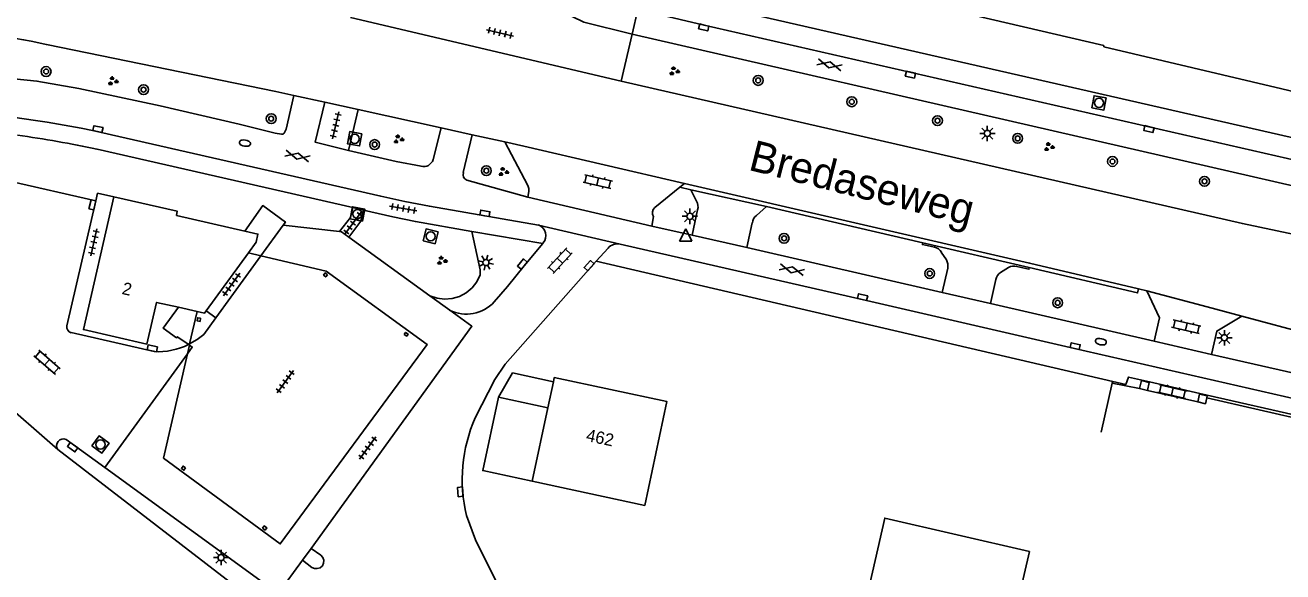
# Model space of a CAD drawing. Extents: x 131000 to 133014, y 396499 to 399001.
# Drawn here: x 131054 to 131156, y 396581.2 to 396625.5 of the extents above; entities that cross this region are included whole.
import ezdxf

# ---------------------------------------------------------------- set-up
doc = ezdxf.new("R2010")
doc.units = 0
for name, color, linetype in [('gg-afsc-erfafscheiding', 7, 'Continuous'), ('gg-afsc-hekwerk', 7, 'Continuous'), ('gg-afsc-muur', 7, 'Continuous'), ('gg-anno-huisnummerreeks BGT', 7, 'Continuous'), ('gg-anno-openbare ruimte label', 7, 'Continuous'), ('gg-bbg-bijgebouw', 7, 'Continuous'), ('gg-bbg-hoofdgebouw', 7, 'Continuous'), ('gg-bbg-luifel en loopbrug', 7, 'Continuous'), ('gg-bbg-pilaar overkapping', 7, 'Continuous'), ('gg-bbg-tussenscheiding', 7, 'Continuous'), ('gg-knt-verharding', 7, 'Continuous'), ('gg-knt-verharding nz', 7, 'Continuous'), ('gt-grn-groengrens', 7, 'Continuous'), ('gt-grn-vlakafsluiter', 7, 'Continuous'), ('gt-grn-weggrens', 7, 'Continuous'), ('gt-symb-boom', 7, 'Continuous'), ('gt-symb-brandkraan', 7, 'Continuous'), ('gt-symb-gesloten verharding', 7, 'Continuous'), ('gt-symb-groenvak', 7, 'Continuous'), ('gt-symb-klinker verharding', 7, 'Continuous'), ('gt-symb-kolk', 7, 'Continuous'), ('gt-symb-kolk center center', 7, 'Continuous'), ('gt-symb-lichtmast', 7, 'Continuous'), ('gt-symb-rioolschacht', 7, 'Continuous'), ('gt-symb-tegel verharding', 7, 'Continuous'), ('gt-symb-waterafsluiter', 7, 'Continuous')]:
    doc.layers.add(name, color=color, linetype=linetype)

# ---------------------------------------------------------------- blocks, each defined once
blk = doc.blocks.new('gt0-BOOM')
at = {"layer": 'gt-symb-boom'}
for radius in [0.4, 0.2]:
    blk.add_circle((0, 0), radius, dxfattribs=at)
blk = doc.blocks.new('gt0-GRVAK')
at = {"layer": 'gt-symb-groenvak'}
for p, q in [((-0.11, 0.19), (-0.23, 0.24)), ((-0.18, 0.15), (0.09, 0.15)), ((-0.09, 0.21), (-0.16, 0.32)), ((-0.05, 0.21), (-0.05, 0.39)), ((0, 0.21), (0.06, 0.32)), ((0.02, 0.19), (0.13, 0.24)), ((0.26, -0.05), (0.2, 0.06)), ((0.3, -0.05), (0.3, 0.13)), ((0.35, -0.05), (0.41, 0.06)), ((-0.24, -0.23), (-0.36, -0.18)), ((-0.32, -0.26), (-0.05, -0.26)), ((-0.23, -0.21), (-0.29, -0.09)), ((-0.18, -0.2), (-0.18, -0.02)), ((-0.14, -0.21), (-0.07, -0.09)), ((-0.12, -0.23), (0, -0.18)), ((0.24, -0.07), (0.12, -0.02)), ((0.17, -0.11), (0.44, -0.11)), ((0.37, -0.07), (0.49, -0.02))]:
    blk.add_line(p, q, dxfattribs=at)
blk = doc.blocks.new('gt0-GESVH1')
at = {"layer": 'gt-symb-gesloten verharding'}
for p, q in [((-0.99, -0.26), (0.01, 0.24)), ((0.01, -0.26), (-0.99, 0.24)), ((0.01, 0.24), (1.01, -0.26)), ((1.01, 0.24), (0.01, -0.26))]:
    blk.add_line(p, q, dxfattribs=at)
blk = doc.blocks.new('gt0-BR')
at = {"layer": 'gt-symb-brandkraan'}
for centre, radius, start, end in [((-0.24, 0), 0.206, 107.5669, 252.4331), ((0.6, -2.66), 3, 106.892, 107.5669), ((0, -0.69), 0.938, 73.108, 106.892), ((-0.6, -2.66), 3, 72.4331, 73.108), ((0.24, 0), 0.206, 287.567, 72.4331), ((0.6, 2.66), 3, 252.4331, 253.108), ((0, 0.69), 0.938, 253.108, 286.8921), ((-0.6, 2.66), 3, 286.8921, 287.567)]:
    blk.add_arc(centre, radius, start, end, dxfattribs=at)
blk = doc.blocks.new('gt0-RS')
at = {"layer": 'gt-symb-rioolschacht'}
blk.add_lwpolyline([(-0.5, -0.5), (0.5, -0.5), (0.5, 0.5), (-0.5, 0.5)], close=True, dxfattribs=at)
blk.add_circle((0, 0), 0.375, dxfattribs=at)
blk = doc.blocks.new('gt0-TEG1')
at = {"layer": 'gt-symb-tegel verharding'}
for p, q in [((-1.12, 0), (1.12, 0)), ((-0.9, -0.25), (-0.9, 0.25)), ((-0.45, -0.25), (-0.45, 0.25)), ((0, -0.25), (0, 0.25)), ((0.45, -0.25), (0.45, 0.25)), ((0.9, -0.25), (0.9, 0.25))]:
    blk.add_line(p, q, dxfattribs=at)
blk = doc.blocks.new('gt0-KOLKCC')
at = {"layer": 'gt-symb-kolk center center'}
blk.add_lwpolyline([(-0.37, 0.2), (0.38, 0.2), (0.38, -0.2), (-0.37, -0.2)], close=True, dxfattribs=at)
blk = doc.blocks.new('gt0-KOLK')
at = {"layer": 'gt-symb-kolk'}
blk.add_lwpolyline([(0, 0), (0.38, 0), (0.38, 0.4), (-0.38, 0.4), (-0.38, 0), (0, 0)], dxfattribs=at)
blk = doc.blocks.new('gt0-KL1')
at = {"layer": 'gt-symb-klinker verharding'}
for p, q in [((-1.15, 0.3), (1.15, 0.3)), ((-1, -0.3), (-1, 0.3)), ((-0.5, 0.3), (-0.5, 0.45)), ((0, -0.3), (0, 0.3)), ((0.5, 0.3), (0.5, 0.45)), ((1, -0.3), (1, 0.3)), ((-1.15, -0.3), (1.15, -0.3)), ((-0.5, -0.45), (-0.5, -0.3)), ((0.5, -0.45), (0.5, -0.3))]:
    blk.add_line(p, q, dxfattribs=at)
blk = doc.blocks.new('gt0-LMAST')
at = {"layer": 'gt-symb-lichtmast'}
for p, q in [((-0.18, 0.17), (-0.45, 0.44)), ((-0.01, 0.25), (-0.01, 0.62)), ((0.17, 0.17), (0.44, 0.44)), ((-0.26, 0), (-0.63, 0)), ((-0.18, -0.18), (-0.45, -0.45)), ((-0.01, -0.25), (-0.01, -0.63)), ((0.44, -0.45), (0.17, -0.18)), ((0.24, 0), (0.62, 0))]:
    blk.add_line(p, q, dxfattribs=at)
blk.add_circle((-0.01, 0), 0.25, dxfattribs=at)
blk = doc.blocks.new('gt0-WAFSL')
at = {"layer": 'gt-symb-waterafsluiter'}
for p, q in [((-0.5, -0.33), (0, 0.67)), ((0, 0.67), (0.5, -0.33)), ((0.5, -0.33), (-0.5, -0.33))]:
    blk.add_line(p, q, dxfattribs=at)

msp = doc.modelspace()

# ---------------------------------------------------------------- linework, layer by layer
at = {"layer": 'gg-afsc-erfafscheiding'}
msp.add_line((131174.01, 396616.1), (131141.5, 396623.78), dxfattribs=at)
at = {"layer": 'gg-afsc-hekwerk'}
for p, q in [((131141.3, 396592.54), (131142.19, 396596.51)), ((131142.19, 396596.51), (131144.41, 396596.09)), ((131149.86, 396595.33), (131172.49, 396590.14))]:
    msp.add_line(p, q, dxfattribs=at)
msp.add_lwpolyline([(131141.52, 396623.88), (131104.76, 396632.44), (131104.17, 396635.4), (131102.41, 396644.12), (131103.04, 396647.07), (131106.04, 396661.37)], dxfattribs=at)
at = {"layer": 'gg-afsc-muur'}
for p, q in [((131145.04, 396595.94), (131144.41, 396596.09)), ((131145.19, 396596.58), (131145.04, 396595.94)), ((131149.13, 396595.01), (131149.27, 396595.63))]:
    msp.add_line(p, q, dxfattribs=at)
for points in [[(131144.41, 396596.09), (131144.56, 396596.73), (131145.19, 396596.58)], [(131149.86, 396595.33), (131149.75, 396594.86), (131149.13, 396595.01)], [(131149.27, 396595.63), (131149.89, 396595.49), (131149.86, 396595.33)]]:
    msp.add_lwpolyline(points, dxfattribs=at)
at = {"layer": 'gg-bbg-bijgebouw'}
msp.add_line((131092.41, 396595.39), (131096.43, 396594.53), dxfattribs=at)
msp.add_lwpolyline([(131095.16, 396588.59), (131091.15, 396589.44), (131092.41, 396595.39)], dxfattribs=at)
at = {"layer": 'gg-bbg-hoofdgebouw'}
for p, q in [((131068.73, 396602.39), (131072.15, 396607.09)), ((131066.47, 396602.67), (131067.98, 396602.33)), ((131096.43, 396594.53), (131096.88, 396596.64))]:
    msp.add_line(p, q, dxfattribs=at)
for points in [[(131061.23, 396611.63), (131058.76, 396600.87), (131063.92, 396599.69), (131064.7, 396603.07), (131066.47, 396602.67)], [(131061.23, 396611.63), (131066.37, 396610.45), (131066.32, 396610.12), (131071.86, 396608.85)], [(131072.15, 396607.09), (131072.77, 396607.94), (131072.92, 396608.6), (131071.86, 396608.85)], [(131067.98, 396602.33), (131068.58, 396602.19), (131068.73, 396602.39)], [(131096.88, 396596.64), (131096.95, 396596.98), (131106.07, 396595.05), (131104.28, 396586.61), (131095.16, 396588.59)], [(131126, 396564.74), (131120.78, 396565.93), (131123.4, 396577.44), (131121.97, 396577.77), (131123.74, 396585.59), (131135.47, 396582.87), (131133.66, 396575.07), (131128.66, 396576.23), (131126, 396564.74)]]:
    msp.add_lwpolyline(points, dxfattribs=at)
at = {"layer": 'gg-bbg-luifel en loopbrug'}
for p, q in [((131073.15, 396606.85), (131072.15, 396607.09)), ((131067.98, 396602.33), (131067.38, 396599.7)), ((131067.36, 396599.61), (131067.2, 396598.91)), ((131067.38, 396599.7), (131067.36, 396599.61))]:
    msp.add_line(p, q, dxfattribs=at)
for points in [[(131067.2, 396598.91), (131065.26, 396590.45), (131074.73, 396583.5), (131086.63, 396599.66), (131078.44, 396605.61), (131073.15, 396606.85)], [(131092.41, 396595.39), (131093.57, 396597.35), (131096.88, 396596.64)]]:
    msp.add_lwpolyline(points, dxfattribs=at)
at = {"layer": 'gg-bbg-pilaar overkapping'}
for points in [[(131078.57, 396605.31), (131078.42, 396605.13), (131078.24, 396605.28), (131078.38, 396605.46), (131078.57, 396605.31)], [(131068.27, 396601.79), (131068.22, 396601.53), (131067.98, 396601.58), (131068.03, 396601.83), (131068.27, 396601.79)], [(131084.78, 396600.48), (131084.98, 396600.34), (131085.09, 396600.5), (131084.89, 396600.64), (131084.78, 396600.48)], [(131067.05, 396589.66), (131066.91, 396589.46), (131066.71, 396589.61), (131066.85, 396589.8), (131067.05, 396589.66)], [(131073.29, 396584.77), (131073.49, 396584.62), (131073.63, 396584.8), (131073.43, 396584.95), (131073.29, 396584.77)]]:
    msp.add_lwpolyline(points, dxfattribs=at)
at = {"layer": 'gg-bbg-tussenscheiding'}
msp.add_line((131095.16, 396588.59), (131096.43, 396594.53), dxfattribs=at)
at = {"layer": 'gg-knt-verharding'}
for p, q in [((131102.36, 396621.01), (131080.41, 396626.16)), ((131103.25, 396624.8), (131102.36, 396621.01)), ((131078.35, 396619.29), (131081.05, 396618.69)), ((131081.05, 396618.69), (131080.26, 396615.39)), ((131081.05, 396618.69), (131087.78, 396617.21)), ((131087.78, 396617.21), (131087.13, 396614.65)), ((131087.78, 396617.21), (131090.3, 396616.65)), ((131089.57, 396613.59), (131090.3, 396616.65)), ((131090.3, 396616.65), (131092.94, 396616.07)), ((131059.87, 396615.49), (131080.6, 396610.75)), ((131052.65, 396612.91), (131059.77, 396611.29)), ((131094.8, 396611.59), (131089.85, 396612.97)), ((131107.12, 396612.41), (131105.1, 396610.77)), ((131107.12, 396612.41), (131107.5, 396612.71)), ((131108.02, 396612.18), (131107.12, 396612.41)), ((131059.77, 396611.29), (131057.43, 396601.16)), ((131104.85, 396609.26), (131094.8, 396611.59)), ((131108.48, 396611.27), (131108.02, 396612.18)), ((131114.15, 396610.83), (131108.02, 396612.18)), ((131080.6, 396610.75), (131081.47, 396610.55)), ((131108.57, 396610.57), (131108.12, 396608.53)), ((131114.15, 396610.83), (131113.34, 396610.12)), ((131126.84, 396607.89), (131114.15, 396610.83)), ((131073.15, 396606.85), (131074.95, 396609.33)), ((131074.95, 396609.33), (131079.53, 396608.81)), ((131095.67, 396609.34), (131102.29, 396607.8)), ((131104.85, 396609.26), (131105, 396610.02)), ((131108.12, 396608.53), (131104.85, 396609.26)), ((131113, 396609.52), (131112.55, 396607.52)), ((131086.85, 396603.61), (131080.3, 396608.35)), ((131090.27, 396608.82), (131096.01, 396607.83)), ((131112.55, 396607.52), (131108.12, 396608.53)), ((131096.06, 396607.89), (131096.01, 396607.83)), ((131101.31, 396607.46), (131100.35, 396606.4)), ((131128.4, 396603.88), (131112.55, 396607.52)), ((131135.46, 396605.9), (131126.84, 396607.89)), ((131128.74, 396606.51), (131128.33, 396607.15)), ((131100.35, 396606.4), (131142.23, 396596.67)), ((131128.85, 396605.85), (131128.4, 396603.88)), ((131133.79, 396605.89), (131133.14, 396605.49)), ((131132.76, 396604.93), (131132.31, 396602.99)), ((131144.32, 396604.16), (131144.99, 396604)), ((131088.47, 396602.44), (131086.85, 396603.61)), ((131132.31, 396602.99), (131128.4, 396603.88)), ((131145.59, 396599.94), (131132.31, 396602.99)), ((131152.71, 396601.95), (131172.58, 396596.58)), ((131056.68, 396591.15), (131045.65, 396600.78)), ((131057.76, 396600.62), (131064.49, 396599.08)), ((131067.3, 396599.66), (131067.38, 396599.7)), ((131067.3, 396599.66), (131067.36, 396599.61)), ((131150.25, 396598.85), (131145.59, 396599.94)), ((131067.2, 396598.91), (131060.5, 396589.69)), ((131150.25, 396598.85), (131173.58, 396593.54)), ((131145.2, 396596.62), (131149.29, 396595.69)), ((131149.29, 396595.69), (131172.56, 396590.37)), ((131060.5, 396589.69), (131057.36, 396591.97)), ((131074.56, 396579.47), (131060.5, 396589.69)), ((131076.53, 396582.17), (131077.23, 396583.12)), ((131074.56, 396579.47), (131076.53, 396582.17))]:
    msp.add_line(p, q, dxfattribs=at)
for points in [[(131084.53, 396633), (131099.34, 396625.79), (131103.25, 396624.8)], [(131173.79, 396612.51), (131157.55, 396616.24), (131101.08, 396629.15)], [(131224.88, 396599.04), (131217.95, 396600.6), (131172.05, 396611.12), (131163.03, 396613.22), (131109.11, 396625.55), (131103.71, 396626.81)], [(131103.25, 396624.8), (131171.54, 396609.14), (131174.84, 396608.4)], [(131055.76, 396623.98), (131074.38, 396620.15), (131075.84, 396619.83)], [(131035.37, 396621.52), (131037.79, 396621.77), (131041.89, 396621.89), (131045.07, 396621.85), (131047.85, 396621.72), (131055, 396621.01), (131058.38, 396620.4), (131064.98, 396619), (131071.4, 396617.5), (131074.3, 396616.79), (131074.84, 396616.7)], [(131102.36, 396621.01), (131152.74, 396609.45), (131156.97, 396608.58), (131173.3, 396605.63)], [(131075.08, 396616.84), (131075.2, 396617.1), (131075.84, 396619.83)], [(131078.35, 396619.29), (131077.55, 396616.06), (131080.26, 396615.39)], [(131059.51, 396617.01), (131082.88, 396611.67), (131084.84, 396611.25), (131086.82, 396610.86), (131095.67, 396609.34)], [(131080.26, 396615.39), (131084.12, 396614.49), (131086.14, 396614.1)], [(131092.94, 396616.07), (131094.81, 396612.54), (131094.89, 396612.3), (131094.88, 396612.05), (131094.8, 396611.59)], [(131107.5, 396612.71), (131094.48, 396615.73), (131092.94, 396616.07)], [(131144.32, 396604.16), (131135.49, 396606.26), (131107.5, 396612.71)], [(131059.77, 396611.29), (131059.91, 396611.91), (131061.23, 396611.63)], [(131074.95, 396609.33), (131075.14, 396609.58), (131073.3, 396610.91), (131071.86, 396608.85)], [(131079.53, 396608.81), (131080.41, 396609.94), (131080.6, 396610.75)], [(131080.3, 396608.35), (131081.27, 396609.66), (131081.47, 396610.55)], [(131081.47, 396610.55), (131083.85, 396610.01), (131085.68, 396609.62), (131090.27, 396608.82)], [(131079.53, 396608.81), (131079.69, 396608.79), (131080.3, 396608.35)], [(131096.01, 396607.83), (131094.51, 396606.04), (131093.15, 396604.35), (131092.08, 396603.11)], [(131228.03, 396579.02), (131220.98, 396580.64), (131202.34, 396584.88), (131159.93, 396594.59), (131139.14, 396599.33), (131121.9, 396603.3), (131102.29, 396607.8)], [(131127.78, 396607.54), (131126.8, 396607.76), (131126.84, 396607.89)], [(131100.35, 396606.4), (131092.97, 396598.06), (131092.12, 396596.81), (131090.54, 396593.71)], [(131135.46, 396605.9), (131135.43, 396605.76), (131134.46, 396605.98)], [(131135.46, 396605.9), (131144.24, 396603.84), (131144.32, 396604.16)], [(131145.59, 396599.94), (131146.01, 396601.82), (131144.99, 396604)], [(131144.99, 396604), (131149.89, 396602.71), (131152.71, 396601.95)], [(131067.3, 396599.66), (131066.38, 396600.29), (131066.31, 396600.19), (131065.22, 396600.99), (131066.47, 396602.67)], [(131088.47, 396602.44), (131090.27, 396601.14), (131077.23, 396583.12)], [(131152.71, 396601.95), (131150.67, 396600.74), (131150.25, 396598.85)], [(131142.23, 396596.67), (131143.29, 396596.42), (131143.51, 396597.01), (131145.2, 396596.62)], [(131095.19, 396562.13), (131079.17, 396574.23), (131072.69, 396578.82), (131056.68, 396591.15)], [(131089.84, 396585.79), (131090.55, 396583.83), (131092.89, 396579.16), (131093.82, 396577.69), (131095.9, 396574.77), (131098.89, 396570.19), (131101.04, 396567.22), (131109.93, 396555.84), (131111.17, 396554.4), (131111.6, 396553.95)], [(131076.53, 396582.17), (131077.29, 396581.59), (131077.49, 396581.5), (131077.71, 396581.49), (131077.95, 396581.56), (131078.14, 396581.72), (131078.24, 396581.93), (131078.25, 396582.17), (131078.17, 396582.4), (131078.01, 396582.58), (131077.23, 396583.12)]]:
    msp.add_lwpolyline(points, dxfattribs=at)
for centre, radius, start, end in [((131041.24, 396556.91), 68.62, 77.789, 94.5206), ((131041.66, 396529.64), 89.17, 78.4555, 88.0994), ((131041.75, 396531.22), 86.19, 77.8667, 82.2148), ((131074.86, 396616.93), 0.233, 265.4554, 338.7298), ((131086.35, 396614.89), 0.814, 254.683, 342.6188), ((131090.04, 396613.43), 0.492, 160.9321, 247.6471), ((131107.72, 396610.82), 0.884, 343.7088, 30.521), ((131105.5, 396610.33), 0.594, 132.6626, 212.2079), ((131095.35, 396608.48), 0.917, 319.9527, 69.9691), ((131113.85, 396609.44), 0.845, 126.8178, 174.6671), ((131102.08, 396606.81), 1.01, 77.9894, 139.6529), ((131127.59, 396606.68), 0.883, 31.9529, 77.2069), ((131127.94, 396606.03), 0.93, 348.3099, 30.6988), ((131133.59, 396604.77), 0.847, 121.9444, 169.1776), ((131134.21, 396605.2), 0.812, 72.5659, 121.7263), ((131089.82, 396605.2), 3.08, 243.8201, 317.1162), ((131057.9, 396601.07), 0.475, 169.6586, 253.2006), ((131064.8, 396604.69), 5.62, 266.8234, 296.377), ((131101.77, 396588.73), 12.29, 156.077, 193.82), ((131057.15, 396591.45), 0.558, 67.7291, 212.9352)]:
    msp.add_arc(centre, radius, start, end, dxfattribs=at)
at = {"layer": 'gg-knt-verharding nz'}
for p, q in [((131075.84, 396619.83), (131078.35, 396619.29)), ((131069.5, 396601.82), (131073.15, 396606.85)), ((131069.5, 396601.82), (131068.73, 396602.39))]:
    msp.add_line(p, q, dxfattribs=at)
for points in [[(131069.5, 396601.82), (131068.52, 396600.48), (131067.98, 396600.05), (131067.38, 396599.7)], [(131067.2, 396598.91), (131067.59, 396599.45), (131067.36, 396599.61)]]:
    msp.add_lwpolyline(points, dxfattribs=at)
at = {"layer": 'gt-grn-groengrens'}
msp.add_lwpolyline([(131086.85, 396603.61), (131087.44, 396603.4), (131088.05, 396603.33), (131088.67, 396603.38), (131089.26, 396603.55), (131089.81, 396603.84), (131090.28, 396604.24), (131090.67, 396604.73), (131090.94, 396605.29), (131090.93, 396605.71), (131090.27, 396608.82)], dxfattribs=at)
at = {"layer": 'gt-grn-vlakafsluiter'}
for p, q in [((131141.52, 396623.88), (131141.5, 396623.78)), ((131142.19, 396596.51), (131142.23, 396596.67)), ((131145.04, 396595.94), (131149.13, 396595.01)), ((131145.19, 396596.58), (131145.2, 396596.62)), ((131149.27, 396595.63), (131149.29, 396595.69))]:
    msp.add_line(p, q, dxfattribs=at)
at = {"layer": 'gt-grn-weggrens'}
msp.add_line((131103.25, 396624.8), (131103.71, 396626.81), dxfattribs=at)

# ---------------------------------------------------------------- block references
at = {"layer": 'gt-symb-boom'}
for p in [(131055.74, 396621.78), (131113.48, 396621.06), (131063.64, 396620.31), (131121.07, 396619.33), (131073.99, 396617.96), (131128.02, 396617.8), (131134.52, 396616.36), (131082.38, 396615.86), (131142.21, 396614.49), (131091.44, 396613.74), (131149.67, 396612.88), (131115.58, 396608.26), (131127.39, 396605.41), (131137.76, 396603.04)]:
    msp.add_blockref('gt0-BOOM', p, dxfattribs=at)
at = {"layer": 'gt-symb-brandkraan'}
for p, rotation in [((131071.86, 396615.98), 170.55652508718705), ((131141.27, 396599.88), 168.1172411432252)]:
    msp.add_blockref('gt0-BR', p, dxfattribs=dict(at, rotation=rotation))
at = {"layer": 'gt-symb-gesloten verharding'}
for p, rotation in [((131119.26, 396622.34), -14.064036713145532), ((131076.11, 396614.94), -13.702889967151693), ((131116.21, 396605.73), -13.00750479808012)]:
    msp.add_blockref('gt0-GESVH1', p, dxfattribs=dict(at, rotation=rotation))
at = {"layer": 'gt-symb-groenvak'}
for p in [(131106.66, 396621.81), (131061.14, 396621), (131084.3, 396616.29), (131137.05, 396615.67), (131092.81, 396613.65), (131087.82, 396606.45)]:
    msp.add_blockref('gt0-GRVAK', p, dxfattribs=at)
at = {"layer": 'gt-symb-klinker verharding'}
for p, rotation in [((131100.47, 396612.86), -12.827123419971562), ((131097.4, 396606.45), 47.55289814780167), ((131148.19, 396601.1), -13.063337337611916), ((131055.82, 396598.22), -41.14819511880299), ((131147.07, 396595.84), -12.951647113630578)]:
    msp.add_blockref('gt0-KL1', p, dxfattribs=dict(at, rotation=rotation))
at = {"layer": 'gt-symb-kolk'}
for p, rotation in [((131109.11, 396625.55), 167.11702052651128), ((131125.87, 396621.72), 167.17287657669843), ((131059.9, 396616.92), -12.174751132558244), ((131145.21, 396617.31), 167.11702052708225), ((131091.29, 396610.09), -9.725965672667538), ((131094.51, 396606.04), 49.989042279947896), ((131099.92, 396605.91), 48.16185074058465), ((131121.9, 396603.3), -12.882979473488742), ((131064.31, 396599.15), -12.354826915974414), ((131139.14, 396599.33), -12.938810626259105), ((131058.01, 396591.5), 143.90943276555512), ((131089.53, 396587.73), 94.75888567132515)]:
    msp.add_blockref('gt0-KOLK', p, dxfattribs=dict(at, rotation=rotation))
at = {"layer": 'gt-symb-kolk center center', "rotation": 76.99249520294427}
msp.add_blockref('gt0-KOLKCC', (131059.49, 396610.97), dxfattribs=at)
at = {"layer": 'gt-symb-lichtmast'}
for p in [(131132.07, 396616.76), (131107.95, 396610.05), (131151.29, 396600.2), (131069.94, 396582.39)]:
    msp.add_blockref('gt0-LMAST', p, dxfattribs=at)
at = {"layer": 'gt-symb-lichtmast', "rotation": -103.29958432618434}
msp.add_blockref('gt0-LMAST', (131091.4, 396606.29), dxfattribs=at)
at = {"layer": 'gt-symb-rioolschacht'}
for p, rotation in [((131141.12, 396619.24), 169.51061018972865), ((131080.76, 396616.33), 169.5669752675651), ((131080.99, 396610.23), 79.21838326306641), ((131086.92, 396608.42), -13.772145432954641), ((131060.15, 396591.55), -36.09056723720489)]:
    msp.add_blockref('gt0-RS', p, dxfattribs=dict(at, rotation=rotation))
at = {"layer": 'gt-symb-tegel verharding'}
for p, rotation in [((131092.54, 396624.91), -13.480126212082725), ((131079.22, 396617.42), 76.28353067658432), ((131080.62, 396609.49), 53.41657886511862), ((131084.7, 396610.68), -9.84862238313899), ((131059.61, 396607.94), 77.11702052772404), ((131070.78, 396604.52), -126.01052540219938), ((131075.13, 396596.64), -126.01052540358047), ((131081.82, 396591.26), -126.01052540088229)]:
    msp.add_blockref('gt0-TEG1', p, dxfattribs=dict(at, rotation=rotation))
at = {"layer": 'gt-symb-waterafsluiter'}
msp.add_blockref('gt0-WAFSL', (131107.61, 396608.36), dxfattribs=at)

# ---------------------------------------------------------------- texts
at = {"layer": 'gg-anno-huisnummerreeks BGT'}
for s, rotation, p in [('2', 347.1, (131061.83, 396603.76)), ('462', 348.1, (131099.47, 396591.85))]:
    msp.add_text(s, height=1, rotation=rotation, dxfattribs=at).set_placement(p)
at = {"layer": 'gg-anno-openbare ruimte label'}
msp.add_text('Bredaseweg', height=2.5, rotation=345.8, dxfattribs=at).set_placement((131112.6, 396613.83))

doc.saveas('drawing.dxf')
